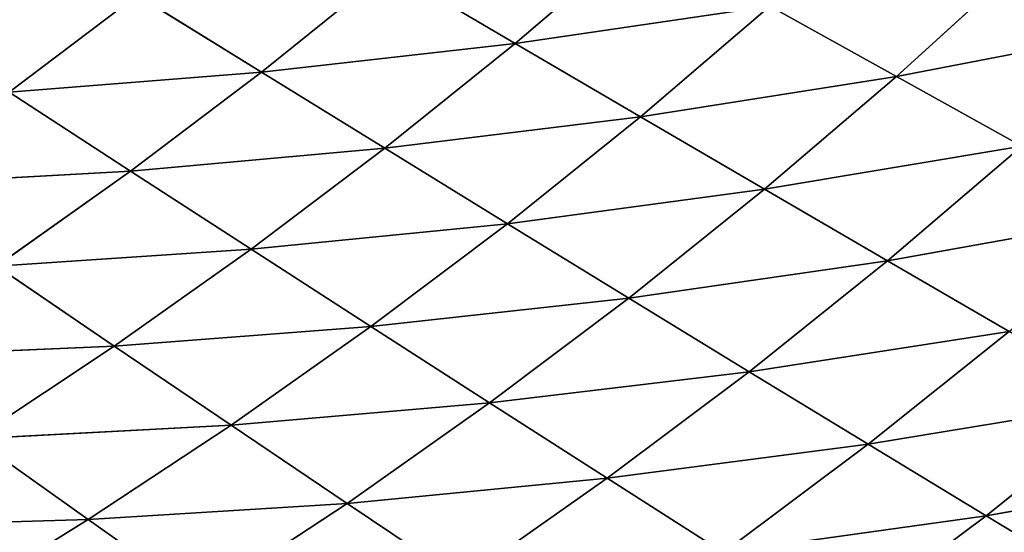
# Model space of a CAD drawing. Extents: x 0 to 605, y 0 to 400.
# Tile 805 of 1056: x 454 to 482, y 84 to 98. Entities that reach past the tile are written whole.
import ezdxf

# ---------------------------------------------------------------- set-up
doc = ezdxf.new("R2010")
doc.units = 0
doc.header["$LTSCALE"] = 25.4
doc.layers.get('0').update_dxf_attribs({"linetype": 'CONTINUOUS'})

# ---------------------------------------------------------------- blocks, each defined once
blk = doc.blocks.new('ATLANTA610_-_S_STL')
at = {"color": 0}
for p, q in [((485.088, 55.103, 317.332), (481.822, 53.048, 315.352)), ((485.088, 55.103, 317.332), (481.822, 53.048, 315.352)), ((489.185, 54.965, 314.061), (481.822, 53.048, 315.352)), ((489.185, 54.965, 314.061), (481.822, 53.048, 315.352)), ((481.822, 53.048, 315.352), (477.688, 53.188, 318.448)), ((481.822, 53.048, 315.352), (477.688, 53.188, 318.448)), ((481.822, 53.048, 315.352), (474.454, 51.252, 316.388)), ((481.822, 53.048, 315.352), (474.454, 51.252, 316.388)), ((481.822, 53.048, 315.352), (478.514, 51.117, 313.341)), ((481.822, 53.048, 315.352), (478.514, 51.117, 313.341)), ((485.849, 52.914, 312.132), (478.514, 51.117, 313.341)), ((485.849, 52.914, 312.132), (478.514, 51.117, 313.341)), ((485.849, 52.914, 312.132), (481.822, 53.048, 315.352)), ((485.849, 52.914, 312.132), (481.822, 53.048, 315.352)), ((474.454, 51.252, 316.388), (471.185, 49.434, 314.297)), ((474.454, 51.252, 316.388), (471.185, 49.434, 314.297)), ((474.454, 51.252, 316.388), (478.514, 51.117, 313.341)), ((474.454, 51.252, 316.388), (478.514, 51.117, 313.341)), ((478.514, 51.117, 313.341), (471.185, 49.434, 314.297)), ((478.514, 51.117, 313.341), (471.185, 49.434, 314.297)), ((478.514, 51.117, 313.341), (475.17, 49.306, 311.302)), ((478.514, 51.117, 313.341), (475.17, 49.306, 311.302)), ((482.471, 50.989, 310.173), (475.17, 49.306, 311.302)), ((482.471, 50.989, 310.173), (475.17, 49.306, 311.302)), ((478.514, 51.117, 313.341), (482.471, 50.989, 310.173)), ((478.514, 51.117, 313.341), (482.471, 50.989, 310.173)), ((482.471, 50.989, 310.173), (479.054, 49.184, 308.187)), ((482.471, 50.989, 310.173), (479.054, 49.184, 308.187)), ((486.317, 50.869, 306.887), (479.054, 49.184, 308.187)), ((486.317, 50.869, 306.887), (479.054, 49.184, 308.187)), ((467.104, 49.57, 317.172), (463.88, 47.858, 315.003)), ((467.104, 49.57, 317.172), (463.88, 47.858, 315.003)), ((471.185, 49.434, 314.297), (467.104, 49.57, 317.172)), ((471.185, 49.434, 314.297), (467.104, 49.57, 317.172)), ((471.185, 49.434, 314.297), (463.88, 47.858, 315.003)), ((471.185, 49.434, 314.297), (463.88, 47.858, 315.003)), ((471.185, 49.434, 314.297), (467.882, 47.729, 312.178)), ((471.185, 49.434, 314.297), (467.882, 47.729, 312.178)), ((475.17, 49.306, 311.302), (467.882, 47.729, 312.178)), ((475.17, 49.306, 311.302), (467.882, 47.729, 312.178)), ((475.17, 49.306, 311.302), (471.185, 49.434, 314.297)), ((475.17, 49.306, 311.302), (471.185, 49.434, 314.297)), ((475.17, 49.306, 311.302), (471.792, 47.607, 309.235)), ((475.17, 49.306, 311.302), (471.792, 47.607, 309.235)), ((479.054, 49.184, 308.187), (475.17, 49.306, 311.302)), ((479.054, 49.184, 308.187), (475.17, 49.306, 311.302)), ((479.054, 49.184, 308.187), (471.792, 47.607, 309.235)), ((479.054, 49.184, 308.187), (471.792, 47.607, 309.235)), ((479.054, 49.184, 308.187), (475.602, 47.491, 306.175)), ((479.054, 49.184, 308.187), (475.602, 47.491, 306.175)), ((482.831, 49.068, 304.958), (475.602, 47.491, 306.175)), ((482.831, 49.068, 304.958), (475.602, 47.491, 306.175)), ((482.831, 49.068, 304.958), (479.054, 49.184, 308.187)), ((482.831, 49.068, 304.958), (479.054, 49.184, 308.187)), ((482.831, 49.068, 304.958), (479.308, 47.381, 303.002)), ((482.831, 49.068, 304.958), (479.308, 47.381, 303.002)), ((486.495, 48.961, 301.616), (479.308, 47.381, 303.002)), ((486.495, 48.961, 301.616), (479.308, 47.381, 303.002)), ((459.789, 47.993, 317.706), (456.617, 46.381, 315.461)), ((459.789, 47.993, 317.706), (456.617, 46.381, 315.461)), ((463.88, 47.858, 315.003), (456.617, 46.381, 315.461)), ((463.88, 47.858, 315.003), (456.617, 46.381, 315.461)), ((459.789, 47.993, 317.706), (463.88, 47.858, 315.003)), ((459.789, 47.993, 317.706), (463.88, 47.858, 315.003)), ((463.88, 47.858, 315.003), (460.626, 46.253, 312.806)), ((463.88, 47.858, 315.003), (460.626, 46.253, 312.806)), ((463.88, 47.858, 315.003), (467.882, 47.729, 312.178)), ((463.88, 47.858, 315.003), (467.882, 47.729, 312.178)), ((467.882, 47.729, 312.178), (460.626, 46.253, 312.806)), ((467.882, 47.729, 312.178), (460.626, 46.253, 312.806)), ((467.882, 47.729, 312.178), (464.55, 46.13, 310.032)), ((467.882, 47.729, 312.178), (464.55, 46.13, 310.032)), ((471.792, 47.607, 309.235), (464.55, 46.13, 310.032)), ((471.792, 47.607, 309.235), (464.55, 46.13, 310.032)), ((467.882, 47.729, 312.178), (471.792, 47.607, 309.235)), ((467.882, 47.729, 312.178), (471.792, 47.607, 309.235)), ((471.792, 47.607, 309.235), (468.382, 46.014, 307.141)), ((471.792, 47.607, 309.235), (468.382, 46.014, 307.141)), ((471.792, 47.607, 309.235), (475.602, 47.491, 306.175)), ((471.792, 47.607, 309.235), (475.602, 47.491, 306.175)), ((475.602, 47.491, 306.175), (468.382, 46.014, 307.141)), ((475.602, 47.491, 306.175), (468.382, 46.014, 307.141)), ((475.602, 47.491, 306.175), (472.118, 45.905, 304.137)), ((475.602, 47.491, 306.175), (472.118, 45.905, 304.137)), ((479.308, 47.381, 303.002), (472.118, 45.905, 304.137)), ((479.308, 47.381, 303.002), (472.118, 45.905, 304.137)), ((475.602, 47.491, 306.175), (479.308, 47.381, 303.002)), ((475.602, 47.491, 306.175), (479.308, 47.381, 303.002)), ((479.308, 47.381, 303.002), (475.753, 45.801, 301.023)), ((479.308, 47.381, 303.002), (475.753, 45.801, 301.023)), ((479.308, 47.381, 303.002), (482.904, 47.279, 299.72)), ((479.308, 47.381, 303.002), (482.904, 47.279, 299.72)), ((456.617, 46.381, 315.461), (452.527, 46.515, 317.994)), ((456.617, 46.381, 315.461), (452.527, 46.515, 317.994)), ((456.617, 46.381, 315.461), (449.412, 44.995, 315.676)), ((456.617, 46.381, 315.461), (449.412, 44.995, 315.676)), ((456.617, 46.381, 315.461), (453.417, 44.869, 313.189)), ((456.617, 46.381, 315.461), (453.417, 44.869, 313.189)), ((460.626, 46.253, 312.806), (453.417, 44.869, 313.189)), ((460.626, 46.253, 312.806), (453.417, 44.869, 313.189)), ((460.626, 46.253, 312.806), (456.617, 46.381, 315.461)), ((460.626, 46.253, 312.806), (456.617, 46.381, 315.461)), ((460.626, 46.253, 312.806), (457.345, 44.748, 310.582)), ((460.626, 46.253, 312.806), (457.345, 44.748, 310.582)), ((464.55, 46.13, 310.032), (460.626, 46.253, 312.806)), ((464.55, 46.13, 310.032), (460.626, 46.253, 312.806)), ((464.55, 46.13, 310.032), (457.345, 44.748, 310.582)), ((464.55, 46.13, 310.032), (457.345, 44.748, 310.582)), ((464.55, 46.13, 310.032), (461.189, 44.632, 307.859)), ((464.55, 46.13, 310.032), (461.189, 44.632, 307.859)), ((468.382, 46.014, 307.141), (461.189, 44.632, 307.859)), ((468.382, 46.014, 307.141), (461.189, 44.632, 307.859)), ((468.382, 46.014, 307.141), (464.55, 46.13, 310.032)), ((468.382, 46.014, 307.141), (464.55, 46.13, 310.032)), ((468.382, 46.014, 307.141), (464.944, 44.523, 305.023)), ((468.382, 46.014, 307.141), (464.944, 44.523, 305.023)), ((472.118, 45.905, 304.137), (464.944, 44.523, 305.023)), ((472.118, 45.905, 304.137), (464.944, 44.523, 305.023)), ((472.118, 45.905, 304.137), (468.382, 46.014, 307.141)), ((472.118, 45.905, 304.137), (468.382, 46.014, 307.141)), ((472.118, 45.905, 304.137), (468.605, 44.419, 302.075)), ((472.118, 45.905, 304.137), (468.605, 44.419, 302.075)), ((475.753, 45.801, 301.023), (472.118, 45.905, 304.137)), ((475.753, 45.801, 301.023), (472.118, 45.905, 304.137)), ((475.753, 45.801, 301.023), (468.605, 44.419, 302.075)), ((475.753, 45.801, 301.023), (468.605, 44.419, 302.075)), ((453.417, 44.869, 313.189), (457.345, 44.748, 310.582)), ((453.417, 44.869, 313.189), (457.345, 44.748, 310.582)), ((457.345, 44.748, 310.582), (450.194, 43.451, 310.89)), ((457.345, 44.748, 310.582), (450.194, 43.451, 310.89)), ((457.345, 44.748, 310.582), (454.038, 43.337, 308.333)), ((457.345, 44.748, 310.582), (454.038, 43.337, 308.333)), ((461.189, 44.632, 307.859), (454.038, 43.337, 308.333)), ((461.189, 44.632, 307.859), (454.038, 43.337, 308.333)), ((457.345, 44.748, 310.582), (461.189, 44.632, 307.859)), ((457.345, 44.748, 310.582), (461.189, 44.632, 307.859)), ((461.189, 44.632, 307.859), (457.802, 43.229, 305.662)), ((461.189, 44.632, 307.859), (457.802, 43.229, 305.662)), ((464.944, 44.523, 305.023), (457.802, 43.229, 305.662)), ((464.944, 44.523, 305.023), (457.802, 43.229, 305.662)), ((461.189, 44.632, 307.859), (464.944, 44.523, 305.023)), ((461.189, 44.632, 307.859), (464.944, 44.523, 305.023)), ((464.944, 44.523, 305.023), (461.479, 43.125, 302.88)), ((464.944, 44.523, 305.023), (461.479, 43.125, 302.88)), ((464.944, 44.523, 305.023), (468.605, 44.419, 302.075)), ((464.944, 44.523, 305.023), (468.605, 44.419, 302.075)), ((468.605, 44.419, 302.075), (461.479, 43.125, 302.88)), ((468.605, 44.419, 302.075), (461.479, 43.125, 302.88)), ((468.605, 44.419, 302.075), (465.064, 43.028, 299.99)), ((468.605, 44.419, 302.075), (465.064, 43.028, 299.99)), ((468.605, 44.419, 302.075), (472.166, 44.322, 299.02)), ((468.605, 44.419, 302.075), (472.166, 44.322, 299.02)), ((457.802, 43.229, 305.662), (450.709, 42.016, 306.059)), ((457.802, 43.229, 305.662), (450.709, 42.016, 306.059)), ((457.802, 43.229, 305.662), (454.038, 43.337, 308.333)), ((457.802, 43.229, 305.662), (454.038, 43.337, 308.333)), ((457.802, 43.229, 305.662), (454.391, 41.914, 303.441)), ((457.802, 43.229, 305.662), (454.391, 41.914, 303.441)), ((461.479, 43.125, 302.88), (457.802, 43.229, 305.662)), ((461.479, 43.125, 302.88), (457.802, 43.229, 305.662)), ((461.479, 43.125, 302.88), (454.391, 41.914, 303.441)), ((461.479, 43.125, 302.88), (454.391, 41.914, 303.441)), ((461.479, 43.125, 302.88), (457.989, 41.817, 300.715)), ((461.479, 43.125, 302.88), (457.989, 41.817, 300.715)), ((465.064, 43.028, 299.99), (461.479, 43.125, 302.88)), ((465.064, 43.028, 299.99), (461.479, 43.125, 302.88)), ((454.391, 41.914, 303.441), (457.989, 41.817, 300.715)), ((454.391, 41.914, 303.441), (457.989, 41.817, 300.715))]:
    blk.add_line(p, q, dxfattribs=at)
mesh = blk.add_polyface(dxfattribs=at)
corners = [(477.688, 53.188, 318.448), (485.088, 55.103, 317.332), (481.822, 53.048, 315.352)]
mesh.append_faces([[corners[k] for k in face] for face in [(0, 1, 2)]], dxfattribs={"color": 0})
mesh = blk.add_polyface(dxfattribs=at)
corners = [(485.088, 55.103, 317.332), (489.185, 54.965, 314.061), (481.822, 53.048, 315.352)]
mesh.append_faces([[corners[k] for k in face] for face in [(0, 1, 2)]], dxfattribs={"color": 0})
mesh = blk.add_polyface(dxfattribs=at)
corners = [(481.822, 53.048, 315.352), (489.185, 54.965, 314.061), (485.849, 52.914, 312.132)]
mesh.append_faces([[corners[k] for k in face] for face in [(0, 1, 2)]], dxfattribs={"color": 0})
mesh = blk.add_polyface(dxfattribs=at)
corners = [(477.688, 53.188, 318.448), (481.822, 53.048, 315.352), (474.454, 51.252, 316.388)]
mesh.append_faces([[corners[k] for k in face] for face in [(0, 1, 2)]], dxfattribs={"color": 0})
mesh = blk.add_polyface(dxfattribs=at)
corners = [(474.454, 51.252, 316.388), (481.822, 53.048, 315.352), (478.514, 51.117, 313.341)]
mesh.append_faces([[corners[k] for k in face] for face in [(0, 1, 2)]], dxfattribs={"color": 0})
mesh = blk.add_polyface(dxfattribs=at)
corners = [(481.822, 53.048, 315.352), (485.849, 52.914, 312.132), (478.514, 51.117, 313.341)]
mesh.append_faces([[corners[k] for k in face] for face in [(0, 1, 2)]], dxfattribs={"color": 0})
mesh = blk.add_polyface(dxfattribs=at)
corners = [(478.514, 51.117, 313.341), (485.849, 52.914, 312.132), (482.471, 50.989, 310.173)]
mesh.append_faces([[corners[k] for k in face] for face in [(0, 1, 2)]], dxfattribs={"color": 0})
mesh = blk.add_polyface(dxfattribs=at)
corners = [(467.104, 49.57, 317.172), (474.454, 51.252, 316.388), (471.185, 49.434, 314.297)]
mesh.append_faces([[corners[k] for k in face] for face in [(0, 1, 2)]], dxfattribs={"color": 0})
mesh = blk.add_polyface(dxfattribs=at)
corners = [(474.454, 51.252, 316.388), (478.514, 51.117, 313.341), (471.185, 49.434, 314.297)]
mesh.append_faces([[corners[k] for k in face] for face in [(0, 1, 2)]], dxfattribs={"color": 0})
mesh = blk.add_polyface(dxfattribs=at)
corners = [(471.185, 49.434, 314.297), (478.514, 51.117, 313.341), (475.17, 49.306, 311.302)]
mesh.append_faces([[corners[k] for k in face] for face in [(0, 1, 2)]], dxfattribs={"color": 0})
mesh = blk.add_polyface(dxfattribs=at)
corners = [(478.514, 51.117, 313.341), (482.471, 50.989, 310.173), (475.17, 49.306, 311.302)]
mesh.append_faces([[corners[k] for k in face] for face in [(0, 1, 2)]], dxfattribs={"color": 0})
mesh = blk.add_polyface(dxfattribs=at)
corners = [(475.17, 49.306, 311.302), (482.471, 50.989, 310.173), (479.054, 49.184, 308.187)]
mesh.append_faces([[corners[k] for k in face] for face in [(0, 1, 2)]], dxfattribs={"color": 0})
mesh = blk.add_polyface(dxfattribs=at)
corners = [(482.471, 50.989, 310.173), (486.317, 50.869, 306.887), (479.054, 49.184, 308.187)]
mesh.append_faces([[corners[k] for k in face] for face in [(0, 1, 2)]], dxfattribs={"color": 0})
mesh = blk.add_polyface(dxfattribs=at)
corners = [(479.054, 49.184, 308.187), (486.317, 50.869, 306.887), (482.831, 49.068, 304.958)]
mesh.append_faces([[corners[k] for k in face] for face in [(0, 1, 2)]], dxfattribs={"color": 0})
mesh = blk.add_polyface(dxfattribs=at)
corners = [(459.789, 47.993, 317.706), (467.104, 49.57, 317.172), (463.88, 47.858, 315.003)]
mesh.append_faces([[corners[k] for k in face] for face in [(0, 1, 2)]], dxfattribs={"color": 0})
mesh = blk.add_polyface(dxfattribs=at)
corners = [(467.104, 49.57, 317.172), (471.185, 49.434, 314.297), (463.88, 47.858, 315.003)]
mesh.append_faces([[corners[k] for k in face] for face in [(0, 1, 2)]], dxfattribs={"color": 0})
mesh = blk.add_polyface(dxfattribs=at)
corners = [(463.88, 47.858, 315.003), (471.185, 49.434, 314.297), (467.882, 47.729, 312.178)]
mesh.append_faces([[corners[k] for k in face] for face in [(0, 1, 2)]], dxfattribs={"color": 0})
mesh = blk.add_polyface(dxfattribs=at)
corners = [(471.185, 49.434, 314.297), (475.17, 49.306, 311.302), (467.882, 47.729, 312.178)]
mesh.append_faces([[corners[k] for k in face] for face in [(0, 1, 2)]], dxfattribs={"color": 0})
mesh = blk.add_polyface(dxfattribs=at)
corners = [(467.882, 47.729, 312.178), (475.17, 49.306, 311.302), (471.792, 47.607, 309.235)]
mesh.append_faces([[corners[k] for k in face] for face in [(0, 1, 2)]], dxfattribs={"color": 0})
mesh = blk.add_polyface(dxfattribs=at)
corners = [(475.17, 49.306, 311.302), (479.054, 49.184, 308.187), (471.792, 47.607, 309.235)]
mesh.append_faces([[corners[k] for k in face] for face in [(0, 1, 2)]], dxfattribs={"color": 0})
mesh = blk.add_polyface(dxfattribs=at)
corners = [(471.792, 47.607, 309.235), (479.054, 49.184, 308.187), (475.602, 47.491, 306.175)]
mesh.append_faces([[corners[k] for k in face] for face in [(0, 1, 2)]], dxfattribs={"color": 0})
mesh = blk.add_polyface(dxfattribs=at)
corners = [(479.054, 49.184, 308.187), (482.831, 49.068, 304.958), (475.602, 47.491, 306.175)]
mesh.append_faces([[corners[k] for k in face] for face in [(0, 1, 2)]], dxfattribs={"color": 0})
mesh = blk.add_polyface(dxfattribs=at)
corners = [(475.602, 47.491, 306.175), (482.831, 49.068, 304.958), (479.308, 47.381, 303.002)]
mesh.append_faces([[corners[k] for k in face] for face in [(0, 1, 2)]], dxfattribs={"color": 0})
mesh = blk.add_polyface(dxfattribs=at)
corners = [(482.831, 49.068, 304.958), (486.495, 48.961, 301.616), (479.308, 47.381, 303.002)]
mesh.append_faces([[corners[k] for k in face] for face in [(0, 1, 2)]], dxfattribs={"color": 0})
mesh = blk.add_polyface(dxfattribs=at)
corners = [(479.308, 47.381, 303.002), (486.495, 48.961, 301.616), (482.904, 47.279, 299.72)]
mesh.append_faces([[corners[k] for k in face] for face in [(0, 1, 2)]], dxfattribs={"color": 0})
mesh = blk.add_polyface(dxfattribs=at)
corners = [(452.527, 46.515, 317.994), (459.789, 47.993, 317.706), (456.617, 46.381, 315.461)]
mesh.append_faces([[corners[k] for k in face] for face in [(0, 1, 2)]], dxfattribs={"color": 0})
mesh = blk.add_polyface(dxfattribs=at)
corners = [(459.789, 47.993, 317.706), (463.88, 47.858, 315.003), (456.617, 46.381, 315.461)]
mesh.append_faces([[corners[k] for k in face] for face in [(0, 1, 2)]], dxfattribs={"color": 0})
mesh = blk.add_polyface(dxfattribs=at)
corners = [(456.617, 46.381, 315.461), (463.88, 47.858, 315.003), (460.626, 46.253, 312.806)]
mesh.append_faces([[corners[k] for k in face] for face in [(0, 1, 2)]], dxfattribs={"color": 0})
mesh = blk.add_polyface(dxfattribs=at)
corners = [(463.88, 47.858, 315.003), (467.882, 47.729, 312.178), (460.626, 46.253, 312.806)]
mesh.append_faces([[corners[k] for k in face] for face in [(0, 1, 2)]], dxfattribs={"color": 0})
mesh = blk.add_polyface(dxfattribs=at)
corners = [(460.626, 46.253, 312.806), (467.882, 47.729, 312.178), (464.55, 46.13, 310.032)]
mesh.append_faces([[corners[k] for k in face] for face in [(0, 1, 2)]], dxfattribs={"color": 0})
mesh = blk.add_polyface(dxfattribs=at)
corners = [(467.882, 47.729, 312.178), (471.792, 47.607, 309.235), (464.55, 46.13, 310.032)]
mesh.append_faces([[corners[k] for k in face] for face in [(0, 1, 2)]], dxfattribs={"color": 0})
mesh = blk.add_polyface(dxfattribs=at)
corners = [(464.55, 46.13, 310.032), (471.792, 47.607, 309.235), (468.382, 46.014, 307.141)]
mesh.append_faces([[corners[k] for k in face] for face in [(0, 1, 2)]], dxfattribs={"color": 0})
mesh = blk.add_polyface(dxfattribs=at)
corners = [(471.792, 47.607, 309.235), (475.602, 47.491, 306.175), (468.382, 46.014, 307.141)]
mesh.append_faces([[corners[k] for k in face] for face in [(0, 1, 2)]], dxfattribs={"color": 0})
mesh = blk.add_polyface(dxfattribs=at)
corners = [(468.382, 46.014, 307.141), (475.602, 47.491, 306.175), (472.118, 45.905, 304.137)]
mesh.append_faces([[corners[k] for k in face] for face in [(0, 1, 2)]], dxfattribs={"color": 0})
mesh = blk.add_polyface(dxfattribs=at)
corners = [(475.602, 47.491, 306.175), (479.308, 47.381, 303.002), (472.118, 45.905, 304.137)]
mesh.append_faces([[corners[k] for k in face] for face in [(0, 1, 2)]], dxfattribs={"color": 0})
mesh = blk.add_polyface(dxfattribs=at)
corners = [(472.118, 45.905, 304.137), (479.308, 47.381, 303.002), (475.753, 45.801, 301.023)]
mesh.append_faces([[corners[k] for k in face] for face in [(0, 1, 2)]], dxfattribs={"color": 0})
mesh = blk.add_polyface(dxfattribs=at)
corners = [(479.308, 47.381, 303.002), (482.904, 47.279, 299.72), (475.753, 45.801, 301.023)]
mesh.append_faces([[corners[k] for k in face] for face in [(0, 1, 2)]], dxfattribs={"color": 0})
mesh = blk.add_polyface(dxfattribs=at)
corners = [(452.527, 46.515, 317.994), (456.617, 46.381, 315.461), (449.412, 44.995, 315.676)]
mesh.append_faces([[corners[k] for k in face] for face in [(0, 1, 2)]], dxfattribs={"color": 0})
mesh = blk.add_polyface(dxfattribs=at)
corners = [(449.412, 44.995, 315.676), (456.617, 46.381, 315.461), (453.417, 44.869, 313.189)]
mesh.append_faces([[corners[k] for k in face] for face in [(0, 1, 2)]], dxfattribs={"color": 0})
mesh = blk.add_polyface(dxfattribs=at)
corners = [(456.617, 46.381, 315.461), (460.626, 46.253, 312.806), (453.417, 44.869, 313.189)]
mesh.append_faces([[corners[k] for k in face] for face in [(0, 1, 2)]], dxfattribs={"color": 0})
mesh = blk.add_polyface(dxfattribs=at)
corners = [(453.417, 44.869, 313.189), (460.626, 46.253, 312.806), (457.345, 44.748, 310.582)]
mesh.append_faces([[corners[k] for k in face] for face in [(0, 1, 2)]], dxfattribs={"color": 0})
mesh = blk.add_polyface(dxfattribs=at)
corners = [(460.626, 46.253, 312.806), (464.55, 46.13, 310.032), (457.345, 44.748, 310.582)]
mesh.append_faces([[corners[k] for k in face] for face in [(0, 1, 2)]], dxfattribs={"color": 0})
mesh = blk.add_polyface(dxfattribs=at)
corners = [(457.345, 44.748, 310.582), (464.55, 46.13, 310.032), (461.189, 44.632, 307.859)]
mesh.append_faces([[corners[k] for k in face] for face in [(0, 1, 2)]], dxfattribs={"color": 0})
mesh = blk.add_polyface(dxfattribs=at)
corners = [(464.55, 46.13, 310.032), (468.382, 46.014, 307.141), (461.189, 44.632, 307.859)]
mesh.append_faces([[corners[k] for k in face] for face in [(0, 1, 2)]], dxfattribs={"color": 0})
mesh = blk.add_polyface(dxfattribs=at)
corners = [(461.189, 44.632, 307.859), (468.382, 46.014, 307.141), (464.944, 44.523, 305.023)]
mesh.append_faces([[corners[k] for k in face] for face in [(0, 1, 2)]], dxfattribs={"color": 0})
mesh = blk.add_polyface(dxfattribs=at)
corners = [(468.382, 46.014, 307.141), (472.118, 45.905, 304.137), (464.944, 44.523, 305.023)]
mesh.append_faces([[corners[k] for k in face] for face in [(0, 1, 2)]], dxfattribs={"color": 0})
mesh = blk.add_polyface(dxfattribs=at)
corners = [(464.944, 44.523, 305.023), (472.118, 45.905, 304.137), (468.605, 44.419, 302.075)]
mesh.append_faces([[corners[k] for k in face] for face in [(0, 1, 2)]], dxfattribs={"color": 0})
mesh = blk.add_polyface(dxfattribs=at)
corners = [(472.118, 45.905, 304.137), (475.753, 45.801, 301.023), (468.605, 44.419, 302.075)]
mesh.append_faces([[corners[k] for k in face] for face in [(0, 1, 2)]], dxfattribs={"color": 0})
mesh = blk.add_polyface(dxfattribs=at)
corners = [(468.605, 44.419, 302.075), (475.753, 45.801, 301.023), (472.166, 44.322, 299.02)]
mesh.append_faces([[corners[k] for k in face] for face in [(0, 1, 2)]], dxfattribs={"color": 0})
mesh = blk.add_polyface(dxfattribs=at)
corners = [(453.417, 44.869, 313.189), (457.345, 44.748, 310.582), (450.194, 43.451, 310.89)]
mesh.append_faces([[corners[k] for k in face] for face in [(0, 1, 2)]], dxfattribs={"color": 0})
mesh = blk.add_polyface(dxfattribs=at)
corners = [(450.194, 43.451, 310.89), (457.345, 44.748, 310.582), (454.038, 43.337, 308.333)]
mesh.append_faces([[corners[k] for k in face] for face in [(0, 1, 2)]], dxfattribs={"color": 0})
mesh = blk.add_polyface(dxfattribs=at)
corners = [(457.345, 44.748, 310.582), (461.189, 44.632, 307.859), (454.038, 43.337, 308.333)]
mesh.append_faces([[corners[k] for k in face] for face in [(0, 1, 2)]], dxfattribs={"color": 0})
mesh = blk.add_polyface(dxfattribs=at)
corners = [(454.038, 43.337, 308.333), (461.189, 44.632, 307.859), (457.802, 43.229, 305.662)]
mesh.append_faces([[corners[k] for k in face] for face in [(0, 1, 2)]], dxfattribs={"color": 0})
mesh = blk.add_polyface(dxfattribs=at)
corners = [(461.189, 44.632, 307.859), (464.944, 44.523, 305.023), (457.802, 43.229, 305.662)]
mesh.append_faces([[corners[k] for k in face] for face in [(0, 1, 2)]], dxfattribs={"color": 0})
mesh = blk.add_polyface(dxfattribs=at)
corners = [(457.802, 43.229, 305.662), (464.944, 44.523, 305.023), (461.479, 43.125, 302.88)]
mesh.append_faces([[corners[k] for k in face] for face in [(0, 1, 2)]], dxfattribs={"color": 0})
mesh = blk.add_polyface(dxfattribs=at)
corners = [(464.944, 44.523, 305.023), (468.605, 44.419, 302.075), (461.479, 43.125, 302.88)]
mesh.append_faces([[corners[k] for k in face] for face in [(0, 1, 2)]], dxfattribs={"color": 0})
mesh = blk.add_polyface(dxfattribs=at)
corners = [(461.479, 43.125, 302.88), (468.605, 44.419, 302.075), (465.064, 43.028, 299.99)]
mesh.append_faces([[corners[k] for k in face] for face in [(0, 1, 2)]], dxfattribs={"color": 0})
mesh = blk.add_polyface(dxfattribs=at)
corners = [(468.605, 44.419, 302.075), (472.166, 44.322, 299.02), (465.064, 43.028, 299.99)]
mesh.append_faces([[corners[k] for k in face] for face in [(0, 1, 2)]], dxfattribs={"color": 0})
mesh = blk.add_polyface(dxfattribs=at)
corners = [(454.038, 43.337, 308.333), (457.802, 43.229, 305.662), (450.709, 42.016, 306.059)]
mesh.append_faces([[corners[k] for k in face] for face in [(0, 1, 2)]], dxfattribs={"color": 0})
mesh = blk.add_polyface(dxfattribs=at)
corners = [(450.709, 42.016, 306.059), (457.802, 43.229, 305.662), (454.391, 41.914, 303.441)]
mesh.append_faces([[corners[k] for k in face] for face in [(0, 1, 2)]], dxfattribs={"color": 0})
mesh = blk.add_polyface(dxfattribs=at)
corners = [(457.802, 43.229, 305.662), (461.479, 43.125, 302.88), (454.391, 41.914, 303.441)]
mesh.append_faces([[corners[k] for k in face] for face in [(0, 1, 2)]], dxfattribs={"color": 0})
mesh = blk.add_polyface(dxfattribs=at)
corners = [(454.391, 41.914, 303.441), (461.479, 43.125, 302.88), (457.989, 41.817, 300.715)]
mesh.append_faces([[corners[k] for k in face] for face in [(0, 1, 2)]], dxfattribs={"color": 0})
mesh = blk.add_polyface(dxfattribs=at)
corners = [(461.479, 43.125, 302.88), (465.064, 43.028, 299.99), (457.989, 41.817, 300.715)]
mesh.append_faces([[corners[k] for k in face] for face in [(0, 1, 2)]], dxfattribs={"color": 0})
mesh = blk.add_polyface(dxfattribs=at)
corners = [(454.391, 41.914, 303.441), (457.989, 41.817, 300.715), (450.957, 40.684, 301.197)]
mesh.append_faces([[corners[k] for k in face] for face in [(0, 1, 2)]], dxfattribs={"color": 0})

msp = doc.modelspace()

# ---------------------------------------------------------------- block references
at = {"color": 254, "extrusion": (0, -1, 5.55112e-17)}
msp.add_blockref('ATLANTA610_-_S_STL', (-0.269, -0.066, -399.883), dxfattribs=at)

doc.saveas('drawing.dxf')
